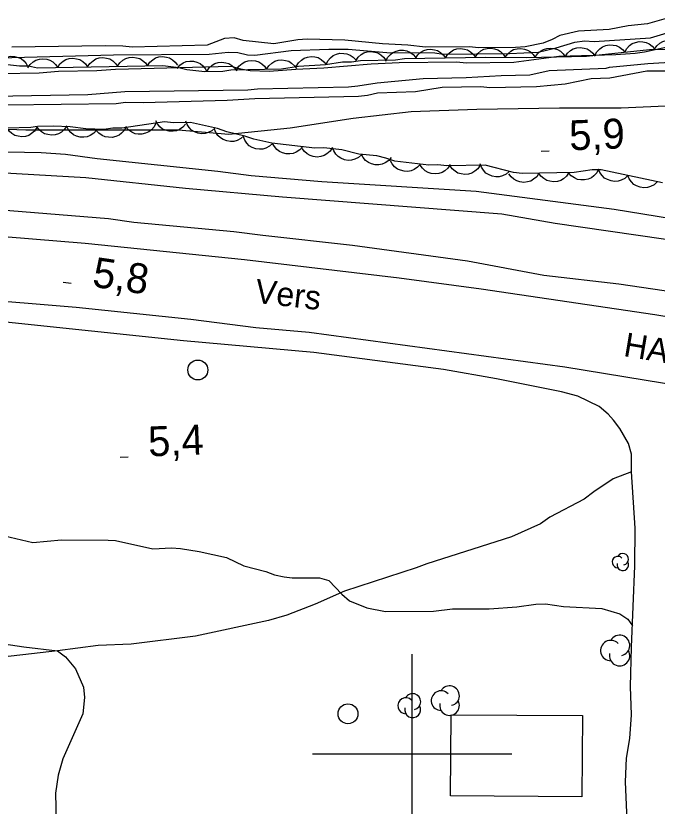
# Model space of a CAD drawing. Extents: x 336540 to 340074, y 5572036 to 5573747.
# Drawn here: x 339160.3 to 339224.6, y 5572794.8 to 5572874 of the extents above; entities that cross this region are included whole.
import ezdxf

# ---------------------------------------------------------------- set-up
doc = ezdxf.new("R2010")
doc.units = 0
for name, color, linetype in [('Niveau 1', 7, 'Continuous'), ('Niveau 15', 7, 'Continuous'), ('Niveau 19', 7, 'Continuous'), ('Niveau 2', 7, 'Continuous'), ('Niveau 21', 7, 'Continuous'), ('Niveau 22', 7, 'Continuous'), ('Niveau 3', 7, 'Continuous'), ('Niveau 31', 7, 'Continuous'), ('Niveau 36', 7, 'Continuous'), ('Niveau 4', 7, 'Continuous'), ('Niveau 44', 7, 'Continuous'), ('Niveau 61', 7, 'Continuous')]:
    doc.layers.add(name, color=color, linetype=linetype)

msp = doc.modelspace()

# ---------------------------------------------------------------- linework, layer by layer
at = {"layer": 'Niveau 1'}
for points in [[(339154.84, 5572862.81), (339161.26, 5572862.58), (339176.55, 5572862.57), (339181.62, 5572862.13), (339187.76, 5572862.76), (339194.1, 5572863.75), (339199.89, 5572864.42), (339206.48, 5572864.65), (339214.77, 5572864.79), (339220.97, 5572864.77), (339226.13, 5572865)], [(339159.14, 5572821.86), (339161.98, 5572821.18), (339164.85, 5572821.46), (339169.54, 5572821.43), (339170.28, 5572821.39), (339174.02, 5572820.56), (339175.88, 5572820.65), (339176.79, 5572820.61), (339178.65, 5572820.31), (339181.38, 5572819.68), (339183.14, 5572818.87), (339185.35, 5572818.29), (339186.21, 5572817.97), (339187.17, 5572817.76), (339187.96, 5572817.66), (339190.73, 5572817.66), (339191.64, 5572817.39), (339192.96, 5572816.01), (339193.71, 5572815.35), (339195.47, 5572814.65), (339197.34, 5572814.29), (339202.14, 5572814.32), (339204.06, 5572814.53), (339207.73, 5572814.54), (339210.5, 5572814.76), (339212.41, 5572815.02), (339213.37, 5572815.04), (339215.18, 5572814.79), (339219.03, 5572814.58), (339220.84, 5572814.05), (339221.64, 5572813.5), (339222.1, 5572812.83)]]:
    msp.add_lwpolyline(points, dxfattribs=at)
at = {"layer": 'Niveau 19'}
msp.add_lwpolyline([(339218.19, 5572769.8), (339219.97, 5572771.91), (339221.2, 5572774.5), (339221.89, 5572777.92), (339221.8, 5572787.93), (339221.38, 5572797.2), (339221.5, 5572799.56), (339221.82, 5572801.53), (339221.98, 5572803.91), (339221.9, 5572806.75), (339221.99, 5572810.7), (339222.34, 5572818.87), (339222.37, 5572822.65), (339221.98, 5572828.29), (339222, 5572830.04), (339221.7, 5572831.11), (339220.82, 5572832.62), (339220.18, 5572833.46), (339219.66, 5572834.07), (339218.75, 5572834.84), (339216.63, 5572835.87), (339214.98, 5572836.3)], dxfattribs=at)
at = {"layer": 'Niveau 2'}
for points in [[(339158.57, 5572869.8), (339170.07, 5572870.08), (339179.65, 5572870.14), (339181.57, 5572870.35), (339182.54, 5572870.31), (339183.51, 5572870.1), (339184.24, 5572870.06), (339187.86, 5572870.53), (339191.66, 5572870.66), (339193.59, 5572870.64), (339197.45, 5572870.31), (339202.27, 5572870.29), (339203.12, 5572870.14), (339209.75, 5572870.21), (339212.64, 5572870.37), (339214.45, 5572870.8), (339216.31, 5572871.35), (339217.27, 5572871.48), (339218.24, 5572871.44), (339223.9, 5572871.78), (339226.66, 5572872.62)], [(339158.77, 5572868.22), (339162.62, 5572868.29), (339164.55, 5572868.44), (339168.4, 5572868.51), (339170.26, 5572868.66), (339181.87, 5572868.94), (339182.78, 5572868.67), (339183.75, 5572868.52), (339185.67, 5572868.44), (339188.33, 5572868.66), (339191.16, 5572868.77), (339195.91, 5572869.2), (339198.69, 5572869.31), (339204.47, 5572869.37), (339205.43, 5572869.27), (339210.19, 5572869.36), (339214.71, 5572869.96), (339220.43, 5572870.12), (339222.35, 5572870.27), (339223.31, 5572870.4), (339226.19, 5572871.02)], [(339158.08, 5572865.94), (339167.48, 5572866.12), (339171.21, 5572866.41), (339183.54, 5572866.59), (339184.5, 5572866.67), (339193.61, 5572866.89), (339194.57, 5572866.97), (339196.49, 5572867.29), (339201.12, 5572867.72), (339205.42, 5572867.8), (339208.93, 5572868.03), (339211.81, 5572868.09), (339213.73, 5572868.52), (339219.44, 5572868.74), (339219.78, 5572868.86), (339223.63, 5572869.22), (339228.09, 5572869.47)], [(339159.29, 5572865.06), (339170.32, 5572865.21), (339171.28, 5572865.34), (339173.03, 5572865.32), (339181.45, 5572865.53), (339184.22, 5572865.7), (339194.62, 5572865.95), (339195.53, 5572866.03), (339196.54, 5572866.27), (339200.33, 5572866.4), (339203.03, 5572866.85), (339206.88, 5572866.92), (339207.79, 5572866.82), (339212.48, 5572866.91), (339215.36, 5572867.19), (339217.95, 5572867.7), (339219.81, 5572867.79), (339223.54, 5572868.48), (339228.85, 5572868.47)]]:
    msp.add_lwpolyline(points, dxfattribs=at)
at = {"layer": 'Niveau 21'}
for points in [[(339333.42, 5572829.87), (339323.03, 5572830.81), (339303.35, 5572832.81), (339293, 5572834.12), (339286.59, 5572835.09), (339284.86, 5572835.44), (339278.72, 5572836.97), (339269.92, 5572838.73), (339256.03, 5572840.97), (339246.31, 5572842.8), (339238.58, 5572844.1), (339228.69, 5572845.93), (339220.72, 5572847.09), (339213.2, 5572847.98), (339205.55, 5572849.4), (339194.03, 5572850.98), (339185.02, 5572851.96), (339182.14, 5572852.34), (339172.11, 5572853.27), (339169.55, 5572853.66), (339157.15, 5572854.65)], [(339148.92, 5572852.71), (339167.23, 5572851.19), (339183.2, 5572849.57), (339198.7, 5572847.72), (339206.93, 5572846.63), (339224.34, 5572844.07), (339238.13, 5572841.79), (339268.27, 5572836.55), (339287.29, 5572833.45), (339307.78, 5572830.29), (339324.6, 5572828.27)], [(339214.98, 5572836.3), (339208.47, 5572837.59), (339203.14, 5572838.53), (339190.15, 5572840.25), (339177.08, 5572841.43), (339148.76, 5572844.39), (339140.48, 5572845.01), (339127.89, 5572845.71), (339099.56, 5572847.45), (339084.23, 5572848.26), (339076.7, 5572848.38), (339075.79, 5572848.27), (339074.8, 5572847.95), (339073.01, 5572846.95), (339071.49, 5572845.82), (339068.1, 5572841.87), (339067.42, 5572841.19)], [(339326.02, 5572821.5), (339308.38, 5572823.54), (339283.42, 5572827.3), (339255.8, 5572831.97), (339239.18, 5572834.87), (339215.32, 5572838.77), (339189.69, 5572842.25), (339184.32, 5572842.71), (339177.8, 5572843.55), (339166.32, 5572844.74), (339155.44, 5572845.67)]]:
    msp.add_lwpolyline(points, dxfattribs=at)
at = {"layer": 'Niveau 22'}
for points in [[(339159.48, 5572860.37), (339162.82, 5572860.31), (339165.25, 5572860.14), (339168.43, 5572859.69), (339180.52, 5572858.44), (339183.87, 5572857.99), (339190.95, 5572857.39), (339206.42, 5572856.43), (339220.26, 5572854.6), (339227.45, 5572853.44), (339231.52, 5572852.89), (339235.24, 5572852.23), (339238.79, 5572851.8), (339245, 5572850.5), (339247.95, 5572849.76), (339254.68, 5572848.31), (339261.31, 5572846.52), (339267.75, 5572845.18), (339277.47, 5572843.57), (339281.27, 5572842.79), (339293.64, 5572840.7), (339300.87, 5572839.94)], [(339327.33, 5572835.84), (339323.34, 5572836.05), (339318.98, 5572836.44), (339305.16, 5572837.37), (339300.07, 5572837.84), (339289.67, 5572839.1), (339285.57, 5572839.71), (339275.43, 5572841.83), (339269.67, 5572842.79), (339265.09, 5572843.71), (339249.62, 5572847.26), (339244.72, 5572848.51), (339235.37, 5572850.2), (339227.98, 5572851.19), (339214.34, 5572853.19), (339209, 5572854.11), (339187, 5572855.83), (339177.29, 5572856.68), (339167.29, 5572857.74), (339151.05, 5572858.68)], [(339221.98, 5572828.29), (339220.14, 5572827.58), (339218.21, 5572826.29), (339217.26, 5572825.54), (339213.81, 5572823.72), (339212.86, 5572823.08), (339209.96, 5572821.78), (339201.49, 5572819.07), (339200.42, 5572818.66), (339193.23, 5572816.32), (339190.29, 5572815.01), (339187.43, 5572813.92), (339185.59, 5572813.37), (339178.27, 5572811.8), (339171.85, 5572810.99), (339168.52, 5572810.87), (339164.46, 5572810.35), (339165.26, 5572809.74), (339166.27, 5572808.53), (339167.04, 5572806.68), (339167.17, 5572805.67), (339166.99, 5572804.02), (339164.98, 5572799.52), (339164.5, 5572797.87), (339164.26, 5572796.05), (339164.34, 5572791.73)], [(339147.69, 5572812.74), (339161.06, 5572810.73), (339164.46, 5572810.35), (339157.15, 5572809.49)]]:
    msp.add_lwpolyline(points, dxfattribs=at)
at = {"layer": 'Niveau 3'}
for p, q in [((339212.93, 5572860.43), (339213.73, 5572860.47)), ((339165.02, 5572847.3), (339165.81, 5572847.2)), ((339170.72, 5572829.74), (339171.52, 5572829.78))]:
    msp.add_line(p, q, dxfattribs=at)
at = {"layer": 'Niveau 31'}
msp.add_lwpolyline([(339217.01, 5572795.7), (339203.85, 5572795.79), (339203.91, 5572803.93), (339217.07, 5572803.84), (339217.01, 5572795.7)], dxfattribs=at)
at = {"layer": 'Niveau 36'}
for centre in [(339178.519, 5572838.491), (339193.572, 5572804.022)]:
    msp.add_circle(centre, 1, dxfattribs=at)
at = {"layer": 'Niveau 4'}
for points in [[(339226.41, 5572874), (339223.59, 5572873.21), (339221.66, 5572873.01), (339219.74, 5572872.63), (339216.68, 5572872.46), (339214.81, 5572872.03), (339214.03, 5572871.61), (339213.13, 5572871.26), (339211.32, 5572870.88), (339210.35, 5572870.81), (339206.67, 5572870.79), (339205.76, 5572870.89)], [(339205.76, 5572870.89), (339201.33, 5572870.86), (339199.57, 5572871.06), (339197.02, 5572871.18), (339193.27, 5572871.56), (339189.47, 5572871.66), (339188.56, 5572871.59), (339186.13, 5572871.2), (339183.06, 5572871.54), (339182.15, 5572871.8), (339181.18, 5572871.73), (339179.44, 5572871.07), (339171.95, 5572870.87), (339170.99, 5572870.97), (339169.23, 5572870.99), (339159.87, 5572870.87)]]:
    msp.add_lwpolyline(points, dxfattribs=at)
at = {"layer": 'Niveau 44'}
for points in [[(339215.34, 5572869.9), (339215.57, 5572870.25), (339215.88, 5572870.51), (339216.16, 5572870.69), (339216.5, 5572870.79), (339216.86, 5572870.82), (339217.24, 5572870.77), (339217.56, 5572870.69), (339217.86, 5572870.5), (339218.13, 5572870.25), (339218.34, 5572869.96)], [(339218.33, 5572870.03), (339218.53, 5572870.4), (339218.82, 5572870.69), (339219.08, 5572870.89), (339219.41, 5572871.02), (339219.77, 5572871.09), (339220.15, 5572871.07), (339220.47, 5572871.01), (339220.79, 5572870.85), (339221.08, 5572870.63), (339221.32, 5572870.36)], [(339221.32, 5572870.36), (339221.51, 5572870.73), (339221.8, 5572871.02), (339222.06, 5572871.22), (339222.39, 5572871.34), (339222.75, 5572871.42), (339223.13, 5572871.39), (339223.46, 5572871.34), (339223.77, 5572871.18), (339224.07, 5572870.96), (339224.3, 5572870.68)], [(339224.3, 5572870.64), (339224.53, 5572870.99), (339224.84, 5572871.25), (339225.12, 5572871.43), (339225.46, 5572871.53), (339225.82, 5572871.56), (339226.2, 5572871.51), (339226.52, 5572871.43), (339226.82, 5572871.24), (339227.09, 5572870.99), (339227.3, 5572870.7)], [(339158.82, 5572869.17), (339160.64, 5572868.98), (339161.54, 5572868.99), (339162.45, 5572868.79), (339175.02, 5572869.02), (339176.61, 5572868.83), (339177.41, 5572868.62), (339179.22, 5572868.42), (339181.03, 5572868.46), (339181.82, 5572868.59), (339186.92, 5572868.68), (339188.61, 5572868.94), (339191.33, 5572869.11), (339193.02, 5572869.37), (339193.93, 5572869.38), (339194.83, 5572869.51), (339198.34, 5572869.58), (339199.25, 5572869.71), (339207.4, 5572869.87), (339211.48, 5572869.83), (339217.48, 5572869.94), (339223.81, 5572870.63), (339229.01, 5572870.73)], [(339191.38, 5572869.12), (339191.56, 5572869.5), (339191.83, 5572869.8), (339192.09, 5572870.01), (339192.41, 5572870.15), (339192.77, 5572870.24), (339193.15, 5572870.23), (339193.47, 5572870.19), (339193.79, 5572870.05), (339194.1, 5572869.84), (339194.35, 5572869.57)], [(339194.35, 5572869.5), (339194.58, 5572869.85), (339194.89, 5572870.11), (339195.17, 5572870.29), (339195.51, 5572870.39), (339195.87, 5572870.43), (339196.25, 5572870.37), (339196.57, 5572870.29), (339196.87, 5572870.1), (339197.14, 5572869.85), (339197.35, 5572869.56)], [(339197.36, 5572869.44), (339197.54, 5572869.82), (339197.82, 5572870.11), (339198.08, 5572870.32), (339198.4, 5572870.46), (339198.76, 5572870.55), (339199.14, 5572870.54), (339199.47, 5572870.49), (339199.78, 5572870.34), (339200.09, 5572870.13), (339200.33, 5572869.86)], [(339200.34, 5572869.73), (339200.57, 5572870.08), (339200.88, 5572870.34), (339201.16, 5572870.52), (339201.5, 5572870.62), (339201.86, 5572870.66), (339202.24, 5572870.6), (339202.56, 5572870.52), (339202.86, 5572870.33), (339203.13, 5572870.08), (339203.34, 5572869.79)], [(339203.34, 5572869.79), (339203.57, 5572870.14), (339203.88, 5572870.4), (339204.16, 5572870.58), (339204.5, 5572870.68), (339204.86, 5572870.72), (339205.24, 5572870.66), (339205.56, 5572870.58), (339205.86, 5572870.39), (339206.13, 5572870.14), (339206.34, 5572869.85)], [(339206.34, 5572869.88), (339206.58, 5572870.22), (339206.9, 5572870.48), (339207.18, 5572870.65), (339207.52, 5572870.73), (339207.89, 5572870.76), (339208.27, 5572870.69), (339208.58, 5572870.6), (339208.87, 5572870.41), (339209.14, 5572870.15), (339209.34, 5572869.85)], [(339209.34, 5572869.85), (339209.58, 5572870.19), (339209.9, 5572870.45), (339210.18, 5572870.62), (339210.52, 5572870.7), (339210.89, 5572870.73), (339211.27, 5572870.66), (339211.58, 5572870.57), (339211.87, 5572870.38), (339212.14, 5572870.12), (339212.34, 5572869.82)], [(339212.34, 5572869.85), (339212.57, 5572870.2), (339212.88, 5572870.46), (339213.16, 5572870.63), (339213.5, 5572870.73), (339213.86, 5572870.77), (339214.24, 5572870.71), (339214.56, 5572870.63), (339214.86, 5572870.44), (339215.13, 5572870.2), (339215.34, 5572869.9)], [(339158.5, 5572869.2), (339158.77, 5572869.52), (339159.11, 5572869.74), (339159.41, 5572869.89), (339159.76, 5572869.94), (339160.13, 5572869.93), (339160.5, 5572869.83), (339160.8, 5572869.71), (339161.07, 5572869.49), (339161.32, 5572869.21), (339161.49, 5572868.89)], [(339161.47, 5572868.77), (339161.7, 5572869.12), (339162.01, 5572869.38), (339162.29, 5572869.56), (339162.63, 5572869.66), (339162.99, 5572869.7), (339163.37, 5572869.64), (339163.69, 5572869.56), (339163.99, 5572869.37), (339164.26, 5572869.12), (339164.47, 5572868.83)], [(339164.47, 5572868.83), (339164.7, 5572869.18), (339165.01, 5572869.44), (339165.29, 5572869.62), (339165.63, 5572869.71), (339165.99, 5572869.75), (339166.37, 5572869.69), (339166.69, 5572869.61), (339166.99, 5572869.42), (339167.26, 5572869.18), (339167.47, 5572868.88)], [(339167.47, 5572868.88), (339167.7, 5572869.23), (339168.01, 5572869.49), (339168.29, 5572869.67), (339168.63, 5572869.77), (339168.99, 5572869.81), (339169.37, 5572869.75), (339169.69, 5572869.67), (339169.99, 5572869.48), (339170.26, 5572869.23), (339170.47, 5572868.94)], [(339170.47, 5572868.94), (339170.7, 5572869.29), (339171.01, 5572869.55), (339171.29, 5572869.73), (339171.63, 5572869.82), (339171.99, 5572869.86), (339172.37, 5572869.8), (339172.69, 5572869.72), (339172.98, 5572869.53), (339173.26, 5572869.29), (339173.47, 5572868.99)], [(339173.47, 5572868.99), (339173.7, 5572869.34), (339174.01, 5572869.6), (339174.29, 5572869.78), (339174.62, 5572869.88), (339174.99, 5572869.92), (339175.37, 5572869.86), (339175.69, 5572869.78), (339175.98, 5572869.59), (339176.26, 5572869.34), (339176.47, 5572869.05)], [(339176.44, 5572868.73), (339176.71, 5572869.05), (339177.05, 5572869.27), (339177.35, 5572869.41), (339177.7, 5572869.46), (339178.07, 5572869.45), (339178.43, 5572869.34), (339178.74, 5572869.22), (339179.01, 5572869), (339179.25, 5572868.72), (339179.42, 5572868.4)], [(339179.42, 5572868.42), (339179.65, 5572868.78), (339179.96, 5572869.04), (339180.23, 5572869.22), (339180.57, 5572869.31), (339180.94, 5572869.35), (339181.32, 5572869.3), (339181.63, 5572869.22), (339181.93, 5572869.03), (339182.21, 5572868.78), (339182.42, 5572868.49)], [(339182.41, 5572868.6), (339182.64, 5572868.95), (339182.95, 5572869.21), (339183.23, 5572869.39), (339183.56, 5572869.48), (339183.93, 5572869.52), (339184.31, 5572869.47), (339184.63, 5572869.38), (339184.92, 5572869.19), (339185.2, 5572868.95), (339185.41, 5572868.65)], [(339185.41, 5572868.65), (339185.64, 5572869), (339185.95, 5572869.26), (339186.23, 5572869.44), (339186.56, 5572869.54), (339186.93, 5572869.58), (339187.31, 5572869.52), (339187.63, 5572869.44), (339187.92, 5572869.25), (339188.2, 5572869), (339188.41, 5572868.71)], [(339188.39, 5572868.93), (339188.6, 5572869.29), (339188.9, 5572869.56), (339189.17, 5572869.75), (339189.5, 5572869.86), (339189.87, 5572869.92), (339190.25, 5572869.88), (339190.57, 5572869.81), (339190.87, 5572869.63), (339191.16, 5572869.4), (339191.38, 5572869.11)], [(339225.1, 5572857.24), (339218.95, 5572858.57), (339218.05, 5572858.55), (339216.25, 5572858.29), (339211.05, 5572858.19), (339210.15, 5572858.29), (339207.32, 5572859.03), (339203.48, 5572858.95), (339202.57, 5572859.05), (339201.67, 5572859.03), (339198.28, 5572859.42), (339197.37, 5572859.74), (339196.46, 5572859.95), (339194.65, 5572860.14), (339192.95, 5572860.56), (339191.15, 5572860.75), (339190.24, 5572860.73), (339185.94, 5572861.22), (339184.13, 5572861.63), (339183.22, 5572861.95), (339181.41, 5572862.37), (339180.5, 5572862.69), (339177.78, 5572863.32), (339176.09, 5572863.28), (339175.18, 5572863.38), (339170.91, 5572862.73), (339170, 5572862.72), (339169.1, 5572862.59), (339167.29, 5572862.67), (339165.71, 5572862.86), (339164.02, 5572862.94), (339162.44, 5572862.91), (339161.76, 5572862.79), (339159.39, 5572862.74)], [(339165.38, 5572862.97), (339165.15, 5572862.62), (339164.84, 5572862.35), (339164.56, 5572862.18), (339164.22, 5572862.08), (339163.85, 5572862.04), (339163.47, 5572862.1), (339163.16, 5572862.18), (339162.86, 5572862.37), (339162.58, 5572862.61), (339162.38, 5572862.91)], [(339168.36, 5572862.54), (339168.08, 5572862.23), (339167.74, 5572862.01), (339167.44, 5572861.87), (339167.09, 5572861.82), (339166.72, 5572861.84), (339166.35, 5572861.94), (339166.05, 5572862.07), (339165.78, 5572862.3), (339165.54, 5572862.58), (339165.38, 5572862.9)], [(339171.34, 5572862.91), (339171.16, 5572862.54), (339170.88, 5572862.24), (339170.63, 5572862.03), (339170.3, 5572861.89), (339169.94, 5572861.81), (339169.56, 5572861.82), (339169.24, 5572861.86), (339168.92, 5572862.01), (339168.61, 5572862.22), (339168.37, 5572862.48)], [(339174.31, 5572863.25), (339174.13, 5572862.87), (339173.86, 5572862.57), (339173.61, 5572862.36), (339173.28, 5572862.22), (339172.92, 5572862.13), (339172.54, 5572862.14), (339172.22, 5572862.18), (339171.9, 5572862.32), (339171.59, 5572862.53), (339171.35, 5572862.8)], [(339177.29, 5572863.15), (339177.02, 5572862.83), (339176.68, 5572862.61), (339176.38, 5572862.47), (339176.03, 5572862.42), (339175.66, 5572862.43), (339175.29, 5572862.53), (339174.99, 5572862.65), (339174.72, 5572862.88), (339174.48, 5572863.16), (339174.31, 5572863.48)], [(339180.23, 5572862.75), (339179.93, 5572862.47), (339179.56, 5572862.29), (339179.25, 5572862.19), (339178.89, 5572862.17), (339178.53, 5572862.23), (339178.18, 5572862.37), (339177.89, 5572862.53), (339177.65, 5572862.79), (339177.44, 5572863.09), (339177.31, 5572863.43)], [(339162.39, 5572862.8), (339162.16, 5572862.45), (339161.85, 5572862.19), (339161.57, 5572862.01), (339161.23, 5572861.91), (339160.87, 5572861.87), (339160.49, 5572861.93), (339160.17, 5572862.01), (339159.87, 5572862.2), (339159.6, 5572862.45), (339159.39, 5572862.74)], [(339183.12, 5572861.97), (339182.82, 5572861.69), (339182.45, 5572861.51), (339182.14, 5572861.41), (339181.79, 5572861.4), (339181.42, 5572861.45), (339181.07, 5572861.6), (339180.78, 5572861.75), (339180.54, 5572862.01), (339180.33, 5572862.31), (339180.2, 5572862.65)], [(339186.02, 5572861.2), (339185.71, 5572860.92), (339185.35, 5572860.74), (339185.04, 5572860.63), (339184.69, 5572860.62), (339184.32, 5572860.67), (339183.96, 5572860.81), (339183.68, 5572860.97), (339183.43, 5572861.22), (339183.22, 5572861.53), (339183.09, 5572861.86)], [(339189, 5572860.87), (339188.73, 5572860.55), (339188.39, 5572860.34), (339188.09, 5572860.2), (339187.74, 5572860.15), (339187.37, 5572860.16), (339187, 5572860.26), (339186.7, 5572860.38), (339186.43, 5572860.61), (339186.19, 5572860.89), (339186.02, 5572861.21)], [(339191.99, 5572860.77), (339191.77, 5572860.42), (339191.46, 5572860.15), (339191.18, 5572859.98), (339190.84, 5572859.88), (339190.47, 5572859.84), (339190.09, 5572859.89), (339189.78, 5572859.98), (339189.48, 5572860.16), (339189.2, 5572860.41), (339188.99, 5572860.7)], [(339194.92, 5572860.07), (339194.61, 5572859.79), (339194.25, 5572859.62), (339193.93, 5572859.52), (339193.58, 5572859.51), (339193.21, 5572859.57), (339192.86, 5572859.72), (339192.58, 5572859.89), (339192.34, 5572860.14), (339192.14, 5572860.45), (339192.01, 5572860.79)], [(339197.91, 5572859.8), (339197.65, 5572859.48), (339197.3, 5572859.26), (339197.01, 5572859.11), (339196.66, 5572859.06), (339196.29, 5572859.07), (339195.92, 5572859.17), (339195.62, 5572859.29), (339195.34, 5572859.51), (339195.1, 5572859.79), (339194.93, 5572860.11)], [(339200.83, 5572859.13), (339200.55, 5572858.81), (339200.21, 5572858.59), (339199.91, 5572858.45), (339199.56, 5572858.4), (339199.19, 5572858.41), (339198.83, 5572858.52), (339198.52, 5572858.64), (339198.25, 5572858.87), (339198.01, 5572859.15), (339197.85, 5572859.47)], [(339203.82, 5572859.08), (339203.59, 5572858.73), (339203.28, 5572858.46), (339203.01, 5572858.29), (339202.67, 5572858.19), (339202.3, 5572858.15), (339201.92, 5572858.2), (339201.61, 5572858.28), (339201.31, 5572858.47), (339201.03, 5572858.72), (339200.82, 5572859.01)], [(339206.81, 5572859.02), (339206.59, 5572858.67), (339206.28, 5572858.41), (339206, 5572858.23), (339205.66, 5572858.13), (339205.29, 5572858.09), (339204.91, 5572858.15), (339204.6, 5572858.23), (339204.3, 5572858.42), (339204.02, 5572858.66), (339203.82, 5572858.96)], [(339209.73, 5572858.4), (339209.42, 5572858.12), (339209.05, 5572857.96), (339208.73, 5572857.86), (339208.38, 5572857.86), (339208.02, 5572857.92), (339207.67, 5572858.08), (339207.39, 5572858.24), (339207.15, 5572858.51), (339206.95, 5572858.82), (339206.83, 5572859.16)], [(339212.71, 5572858.22), (339212.49, 5572857.87), (339212.18, 5572857.61), (339211.9, 5572857.43), (339211.56, 5572857.34), (339211.19, 5572857.3), (339210.81, 5572857.35), (339210.5, 5572857.44), (339210.2, 5572857.62), (339209.92, 5572857.87), (339209.71, 5572858.16)], [(339215.71, 5572858.28), (339215.49, 5572857.93), (339215.17, 5572857.67), (339214.9, 5572857.49), (339214.56, 5572857.39), (339214.19, 5572857.35), (339213.81, 5572857.41), (339213.5, 5572857.49), (339213.2, 5572857.68), (339212.92, 5572857.93), (339212.71, 5572858.22)], [(339218.69, 5572858.64), (339218.51, 5572858.27), (339218.23, 5572857.97), (339217.98, 5572857.76), (339217.65, 5572857.62), (339217.29, 5572857.54), (339216.91, 5572857.54), (339216.59, 5572857.59), (339216.27, 5572857.74), (339215.96, 5572857.95), (339215.72, 5572858.21)], [(339221.63, 5572857.99), (339221.33, 5572857.7), (339220.97, 5572857.52), (339220.66, 5572857.41), (339220.3, 5572857.39), (339219.94, 5572857.44), (339219.58, 5572857.58), (339219.29, 5572857.73), (339219.05, 5572857.99), (339218.83, 5572858.29), (339218.7, 5572858.62)], [(339224.56, 5572857.36), (339224.26, 5572857.07), (339223.9, 5572856.88), (339223.59, 5572856.78), (339223.24, 5572856.76), (339222.87, 5572856.81), (339222.51, 5572856.95), (339222.23, 5572857.1), (339221.98, 5572857.35), (339221.77, 5572857.66), (339221.63, 5572857.99)]]:
    msp.add_lwpolyline(points, dxfattribs=at)
for centre, radius, start, end in [((339221.119, 5572819.519), 0.572, 282.26917, 149.72626), ((339220.627, 5572819.233), 0.572, 44.11537, 269.80396), ((339221.119, 5572818.947), 0.572, 166.93686, 29.62123), ((339219.917, 5572810.363), 1.024, 44.11537, 269.80396), ((339220.798, 5572810.875), 1.024, 282.26917, 149.72626), ((339220.798, 5572809.851), 1.024, 166.93686, 29.62123), ((339203.752, 5572805.836), 0.986, 282.26917, 149.72626), ((339200.056, 5572805.24), 0.804, 282.26917, 149.72626), ((339202.904, 5572805.342), 0.986, 44.11537, 269.80396), ((339199.365, 5572804.838), 0.804, 44.11537, 269.80396), ((339203.752, 5572804.849), 0.986, 166.93686, 29.62123), ((339200.056, 5572804.436), 0.804, 166.93686, 29.62123)]:
    msp.add_arc(centre, radius, start, end, dxfattribs=at)
at = {"layer": 'Niveau 61'}
for points in [[(339200, 5572790), (339200, 5572810)], [(339190, 5572800), (339210, 5572800)]]:
    msp.add_lwpolyline(points, dxfattribs=at)

# ---------------------------------------------------------------- texts
at = {"layer": 'Niveau 15'}
for s, rotation, p in [('Vers', 353.5571, (339184.17, 5572845.24)), ('HAVRE-SAINT-PIERRE', 350.48923, (339221.11, 5572839.9))]:
    msp.add_text(s, height=2.4, rotation=rotation, dxfattribs=at).set_placement(p)
at = {"layer": 'Niveau 3'}
for s, height, rotation, p in [('5,9    ', 3, 2.20446, (339215.8, 5572860.51)), ('5,8    ', 2.9999, 351.66342, (339167.85, 5572846.86)), ('5,4    ', 3, 2.20446, (339173.59, 5572829.82))]:
    msp.add_text(s, height=height, rotation=rotation, dxfattribs=at).set_placement(p)

doc.saveas('drawing.dxf')
